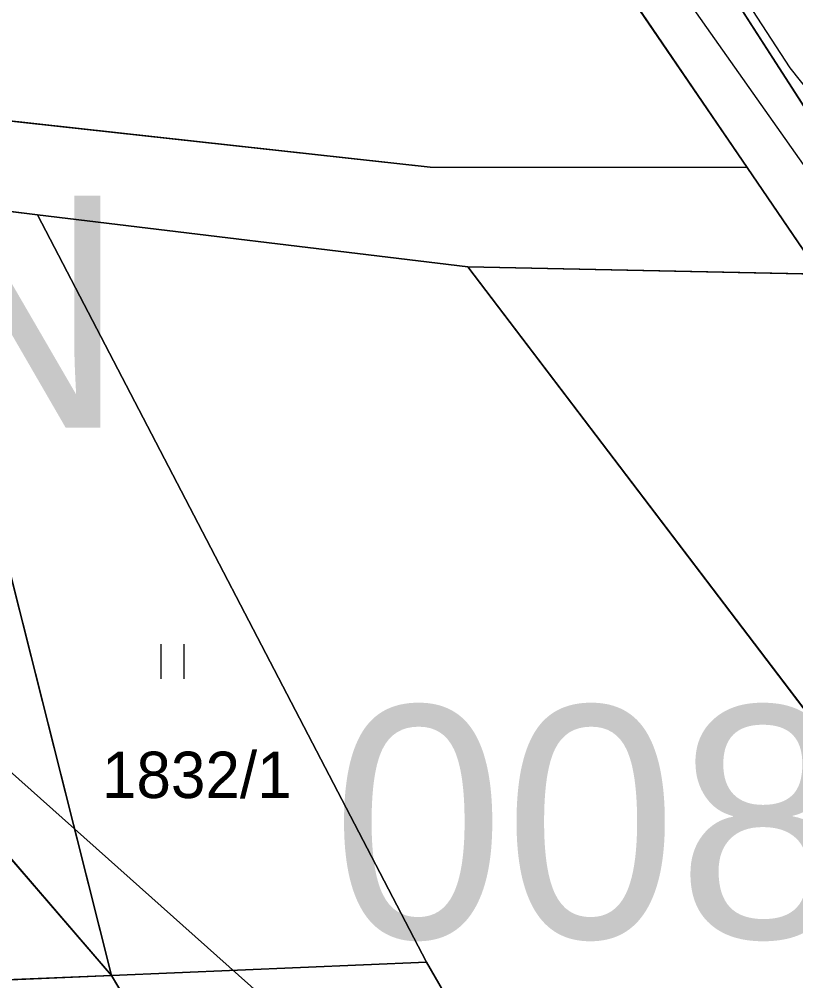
# Model space of a CAD drawing. Extents: x -706130 to -698555, y -971544 to -967260.
# Drawn here: x -703533.1 to -703499.63, y -970544.23 to -970502.76 of the extents above; entities that cross this region are included whole.
import ezdxf

# ---------------------------------------------------------------- set-up
doc = ezdxf.new("R2010")
doc.units = 0
for name, color, linetype in [('Docházková izochrona - VLAK N', 7, 'Continuous'), ('Hranice intravilán', 7, 'Continuous'), ('KN_Hranice_parcel', 7, 'Continuous'), ('KN_Parcelni cisla', 7, 'Continuous'), ('KN_Polygon parcely', 7, 'Continuous'), ('KN_POZEMKY_14_OSTATNI PLOCHA', 7, 'Continuous'), ('KN_POZEMKY_2_ORNA PUDA', 7, 'Continuous'), ('KN_POZEMKY_5_ZAHRADA', 7, 'Continuous'), ('KN_POZEMKY_7_TTP', 7, 'Continuous'), ('KN_VYUZITI_17_ostatni plocha_ostatni komunikace', 7, 'Continuous'), ('KN_Značky kultur', 7, 'Continuous'), ('Komunikace mistni obsluzne - osy S', 7, 'Continuous'), ('Plochy N_P ŠRAFY', 7, 'Continuous'), ('Plochy smíšené nezastavěného území všeobecné S', 7, 'Continuous'), ('Plochy smíšené obytné venkovské N', 7, 'Continuous'), ('Plochy smíšené obytné venkovské S', 7, 'Continuous'), ('Plochy verejnych prostranstvi - komunikace ostatni S', 7, 'Continuous'), ('Plochy zeleně sídelní ostatní S', 7, 'Continuous'), ('Plochy zemědělské všeobecné CELEK S', 7, 'Continuous'), ('Plochy zmen_ zastavitelne plochy', 7, 'Continuous'), ('Plochy zmen_ zastavitelne plochy_ZAKL', 7, 'Continuous'), ('Regulační bloky v krajině S', 7, 'Continuous'), ('Regulační bloky zastavitelné N', 7, 'Continuous'), ('Regulační bloky zastavěné S', 7, 'Continuous'), ('Regulační bloky_číslo S NEZAPINAT', 7, 'Continuous'), ('Regulační kódy v krajině S', 7, 'Continuous'), ('Trasy turistické N', 7, 'Continuous'), ('Vodovodní řady - rozváděcí S', 7, 'Continuous'), ('VÝŠKOPIS_vrstevnice hlavní', 7, 'Continuous'), ('Zastavene uzemi N', 7, 'Continuous'), ('Zastavene uzemi plochy N', 7, 'Continuous'), ('Zábory hodnocené - plochy', 7, 'Continuous')]:
    doc.layers.add(name, color=color, linetype=linetype)

msp = doc.modelspace()

# ---------------------------------------------------------------- linework, layer by layer
at = {"layer": 'Docházková izochrona - VLAK N'}
msp.add_circle((-704165.451, -969778.767), 800, dxfattribs=at)
at = {"layer": 'Hranice intravilán'}
msp.add_lwpolyline([(-703671.68, -970421.04), (-703635.34, -970415.7), (-703598.92, -970415.38), (-703584.57, -970401.94), (-703581.752, -970399.103), (-703575.44, -970405.35), (-703572.42, -970408.81), (-703561.53, -970421.29), (-703561.53, -970421.29), (-703545.45, -970434.87), (-703539.12, -970446.53), (-703530.1, -970456.69), (-703525.04, -970463.09), (-703515.47, -970480.09), (-703510.1, -970487.3), (-703506.19, -970495.76), (-703497.27, -970509.64), (-703493.77, -970514.19), (-703498.59, -970513.76), (-703513.76, -970513.44), (-703532.31, -970511.19), (-703515.55, -970543.43), (-703529.12, -970544), (-703506.01, -970582.94)], dxfattribs=at)
at = {"layer": 'KN_Hranice_parcel'}
for p, q in [((-703506.19, -970495.76), (-703497.27, -970509.64)), ((-703529.12, -970544), (-703562.08, -970505.76)), ((-703498.59, -970513.76), (-703501.72, -970509.16)), ((-703532.31, -970511.19), (-703513.76, -970513.44)), ((-703532.31, -970511.19), (-703515.55, -970543.43)), ((-703513.76, -970513.44), (-703498.59, -970513.76)), ((-703515.55, -970543.43), (-703529.12, -970544)), ((-703506.01, -970582.94), (-703529.12, -970544))]:
    msp.add_line(p, q, dxfattribs=at)
for points in [[(-703501.72, -970509.16), (-703509.89, -970497.16), (-703513.69, -970488.66), (-703518.5, -970481.76), (-703528.15, -970465.22), (-703542.22, -970449.4), (-703548.45, -970436.56), (-703556.14, -970431.12)], [(-703501.72, -970509.16), (-703515.39, -970509.14), (-703545.23, -970505.86), (-703562.08, -970505.76)], [(-703529.12, -970544), (-703537.56, -970510.55), (-703532.31, -970511.19)], [(-703472.27, -970577.26), (-703488.5, -970546.68), (-703513.76, -970513.44)], [(-703472.27, -970577.26), (-703500.79, -970568.99), (-703515.55, -970543.43)], [(-703601.48, -970571.41), (-703606.09, -970547.29), (-703529.12, -970544)]]:
    msp.add_lwpolyline(points, dxfattribs=at)
at = {"layer": 'KN_Polygon parcely'}
for points in [[(-703416.95, -970645.24), (-703428.02, -970606.74), (-703428.84, -970604.59), (-703432.78, -970597.04), (-703442.73, -970579.48), (-703443.67, -970577.78), (-703453.97, -970560.23), (-703462.43, -970547.72), (-703470.1, -970537.81), (-703493.77, -970514.19), (-703497.27, -970509.64), (-703506.19, -970495.76), (-703510.1, -970487.3), (-703515.47, -970480.09), (-703525.04, -970463.09), (-703530.1, -970456.69), (-703539.12, -970446.53), (-703545.12, -970435.39), (-703545.45, -970434.87), (-703561.53, -970421.29), (-703572.42, -970408.81), (-703575.44, -970405.35), (-703593.78, -970387.2)], [(-703596.35, -970390.14), (-703584.57, -970401.94), (-703581.81, -970404.7), (-703561.99, -970426.7), (-703559.69, -970428.44), (-703556.14, -970431.12), (-703548.45, -970436.56), (-703542.22, -970449.4), (-703528.15, -970465.22), (-703518.5, -970481.76), (-703513.69, -970488.66), (-703509.89, -970497.16), (-703501.72, -970509.16), (-703498.59, -970513.76), (-703495.19, -970518.75), (-703473.58, -970540.46), (-703466.01, -970550.3), (-703457.52, -970562.14), (-703435.9, -970600.45), (-703433.43, -970606.34), (-703419.9, -970645.98)], [(-703799.64, -970587.13), (-703756.58, -970581.51), (-703724.97, -970578.83), (-703705.45, -970575.79), (-703692.56, -970574.52), (-703615.96, -970571.04), (-703601.48, -970571.41), (-703606.09, -970547.29), (-703529.12, -970544), (-703562.08, -970505.76), (-703601.59, -970446.31), (-703650.49, -970452.38), (-703705.99, -970461.1), (-703719.74, -970461.45), (-703751.78, -970468.09), (-703817.03, -970478.47)]]:
    msp.add_lwpolyline(points, dxfattribs=at)
for points in [[(-703563.5, -970439.38), (-703571.35, -970445.49), (-703589.39, -970444.8), (-703601.59, -970446.31), (-703562.08, -970505.76), (-703545.23, -970505.86), (-703515.39, -970509.14), (-703501.72, -970509.16), (-703509.89, -970497.16), (-703513.69, -970488.66), (-703518.5, -970481.76), (-703528.15, -970465.22), (-703542.22, -970449.4), (-703548.45, -970436.56), (-703556.14, -970431.12)], [(-703506.19, -970495.76), (-703497.27, -970509.64), (-703486.67, -970511.37), (-703477.81, -970512.87), (-703491.58, -970504.61), (-703496.94, -970502.35), (-703505.55, -970496.22)], [(-703537.56, -970510.55), (-703532.31, -970511.19), (-703513.76, -970513.44), (-703498.59, -970513.76), (-703501.72, -970509.16), (-703515.39, -970509.14), (-703545.23, -970505.86), (-703562.08, -970505.76), (-703529.12, -970544)], [(-703529.12, -970544), (-703515.55, -970543.43), (-703532.31, -970511.19), (-703537.56, -970510.55)], [(-703488.5, -970546.68), (-703513.76, -970513.44), (-703532.31, -970511.19), (-703515.55, -970543.43), (-703500.79, -970568.99), (-703472.27, -970577.26)], [(-703473.58, -970540.46), (-703495.19, -970518.75), (-703498.59, -970513.76), (-703513.76, -970513.44), (-703488.5, -970546.68), (-703472.27, -970577.26), (-703465, -970593.5), (-703435.9, -970600.45), (-703457.52, -970562.14), (-703466.01, -970550.3)], [(-703472.27, -970577.26), (-703500.79, -970568.99), (-703515.55, -970543.43), (-703529.12, -970544), (-703506.01, -970582.94), (-703490.51, -970587.15), (-703483.82, -970588.95), (-703465, -970593.5)], [(-703529.12, -970544), (-703606.09, -970547.29), (-703601.48, -970571.41), (-703561.55, -970572.22), (-703534.31, -970579.01), (-703506.01, -970582.94)]]:
    msp.add_lwpolyline(points, close=True, dxfattribs=at)
at = {"layer": 'KN_POZEMKY_14_OSTATNI PLOCHA'}
for p, q in [((-703506.19, -970495.76), (-703497.27, -970509.64)), ((-703501.72, -970509.16), (-703509.89, -970497.16)), ((-703498.59, -970513.76), (-703501.72, -970509.16))]:
    msp.add_line(p, q, dxfattribs=at)
at = {"layer": 'KN_POZEMKY_2_ORNA PUDA'}
for p, q in [((-703562.08, -970505.76), (-703529.12, -970544)), ((-703529.12, -970544), (-703606.09, -970547.29)), ((-703606.09, -970547.29), (-703529.12, -970544)), ((-703529.12, -970544), (-703506.01, -970582.94))]:
    msp.add_line(p, q, dxfattribs=at)
at = {"layer": 'KN_POZEMKY_5_ZAHRADA'}
for p, q in [((-703509.89, -970497.16), (-703501.72, -970509.16)), ((-703515.39, -970509.14), (-703545.23, -970505.86)), ((-703501.72, -970509.16), (-703515.39, -970509.14)), ((-703515.55, -970543.43), (-703532.31, -970511.19)), ((-703532.31, -970511.19), (-703513.76, -970513.44)), ((-703513.76, -970513.44), (-703488.5, -970546.68)), ((-703529.12, -970544), (-703515.55, -970543.43)), ((-703515.55, -970543.43), (-703500.79, -970568.99)), ((-703500.79, -970568.99), (-703515.55, -970543.43)), ((-703506.01, -970582.94), (-703529.12, -970544))]:
    msp.add_line(p, q, dxfattribs=at)
at = {"layer": 'KN_POZEMKY_7_TTP'}
for p, q in [((-703497.27, -970509.64), (-703506.19, -970495.76)), ((-703529.12, -970544), (-703562.08, -970505.76)), ((-703545.23, -970505.86), (-703515.39, -970509.14)), ((-703515.39, -970509.14), (-703501.72, -970509.16)), ((-703501.72, -970509.16), (-703498.59, -970513.76)), ((-703532.31, -970511.19), (-703537.56, -970510.55)), ((-703537.56, -970510.55), (-703529.12, -970544)), ((-703537.56, -970510.55), (-703532.31, -970511.19)), ((-703529.12, -970544), (-703537.56, -970510.55)), ((-703513.76, -970513.44), (-703532.31, -970511.19)), ((-703532.31, -970511.19), (-703515.55, -970543.43)), ((-703488.5, -970546.68), (-703513.76, -970513.44)), ((-703513.76, -970513.44), (-703498.59, -970513.76)), ((-703498.59, -970513.76), (-703513.76, -970513.44)), ((-703515.55, -970543.43), (-703529.12, -970544))]:
    msp.add_line(p, q, dxfattribs=at)
at = {"layer": 'KN_VYUZITI_17_ostatni plocha_ostatni komunikace'}
for p, q in [((-703506.19, -970495.76), (-703497.27, -970509.64)), ((-703501.72, -970509.16), (-703509.89, -970497.16)), ((-703498.59, -970513.76), (-703501.72, -970509.16))]:
    msp.add_line(p, q, dxfattribs=at)
at = {"layer": 'KN_Značky kultur'}
for p, q in [((-703526.991, -970531.21), (-703526.991, -970529.71)), ((-703525.99, -970531.21), (-703525.99, -970529.71))]:
    msp.add_line(p, q, dxfattribs=at)
at = {"layer": 'Komunikace mistni obsluzne - osy S'}
msp.add_lwpolyline([(-703799.428, -970313.344), (-703772.67, -970319.119), (-703743.027, -970323.757), (-703708.137, -970333.12), (-703680.068, -970339.508), (-703649.725, -970350.621), (-703637.833, -970358.584), (-703617.917, -970371.863), (-703601.041, -970383.676), (-703594.395, -970389.101), (-703577.781, -970405.465), (-703560.38, -970424.891), (-703546.214, -970436.092), (-703539.83, -970448.867), (-703526.801, -970463.743), (-703512.023, -970487.895), (-703508.088, -970496.558), (-703493.66, -970517.034), (-703472.761, -970538.298), (-703457.371, -970558.511), (-703445.042, -970579.512), (-703433.936, -970599.551), (-703430.788, -970606.026), (-703418.218, -970645.464)], dxfattribs=at)
at = {"layer": 'Plochy N_P ŠRAFY'}
msp.add_line((-703506.19, -970495.76), (-703497.27, -970509.64), dxfattribs=at)
for points in [[(-703501.72, -970509.16), (-703509.89, -970497.16), (-703513.69, -970488.66), (-703518.5, -970481.76)], [(-703545.23, -970505.86), (-703515.39, -970509.14), (-703501.72, -970509.16)]]:
    msp.add_lwpolyline(points, dxfattribs=at)
at = {"layer": 'Plochy smíšené nezastavěného území všeobecné S'}
for p, q in [((-703562.08, -970505.76), (-703529.12, -970544)), ((-703498.59, -970513.76), (-703501.72, -970509.16)), ((-703529.12, -970544), (-703537.56, -970510.55)), ((-703537.56, -970510.55), (-703532.31, -970511.19)), ((-703532.31, -970511.19), (-703513.76, -970513.44)), ((-703513.76, -970513.44), (-703498.59, -970513.76))]:
    msp.add_line(p, q, dxfattribs=at)
msp.add_lwpolyline([(-703501.72, -970509.16), (-703515.39, -970509.14), (-703545.23, -970505.86)], dxfattribs=at)
at = {"layer": 'Plochy smíšené obytné venkovské N'}
msp.add_line((-703506.19, -970495.76), (-703497.27, -970509.64), dxfattribs=at)
for points in [[(-703501.72, -970509.16), (-703509.89, -970497.16), (-703513.69, -970488.66), (-703518.5, -970481.76)], [(-703545.23, -970505.86), (-703515.39, -970509.14), (-703501.72, -970509.16)]]:
    msp.add_lwpolyline(points, dxfattribs=at)
at = {"layer": 'Plochy smíšené obytné venkovské S'}
for p, q in [((-703532.31, -970511.19), (-703537.56, -970510.55)), ((-703537.56, -970510.55), (-703529.12, -970544)), ((-703513.76, -970513.44), (-703532.31, -970511.19)), ((-703529.12, -970544), (-703506.01, -970582.94))]:
    msp.add_line(p, q, dxfattribs=at)
msp.add_lwpolyline([(-703472.27, -970577.26), (-703488.5, -970546.68), (-703513.76, -970513.44)], dxfattribs=at)
at = {"layer": 'Plochy verejnych prostranstvi - komunikace ostatni S'}
for points in [[(-703636.11, -970363.08), (-703623.01, -970370.91), (-703622.48, -970371.21), (-703611.55, -970379.16), (-703596.35, -970390.14), (-703584.57, -970401.94), (-703581.81, -970404.7), (-703561.99, -970426.7), (-703559.69, -970428.44), (-703556.14, -970431.12), (-703548.45, -970436.56), (-703542.22, -970449.4), (-703528.15, -970465.22), (-703518.5, -970481.76), (-703513.69, -970488.66), (-703509.89, -970497.16), (-703501.72, -970509.16), (-703498.59, -970513.76), (-703495.19, -970518.75), (-703473.58, -970540.46), (-703466.01, -970550.3), (-703457.52, -970562.14), (-703435.9, -970600.45)], [(-703416.95, -970645.24), (-703428.02, -970606.74), (-703428.84, -970604.59), (-703432.78, -970597.04), (-703442.73, -970579.48), (-703443.67, -970577.78), (-703453.97, -970560.23), (-703462.43, -970547.72), (-703470.1, -970537.81), (-703493.77, -970514.19), (-703497.27, -970509.64), (-703506.19, -970495.76), (-703510.1, -970487.3), (-703515.47, -970480.09), (-703525.04, -970463.09), (-703530.1, -970456.69), (-703539.12, -970446.53), (-703545.12, -970435.39), (-703545.45, -970434.87), (-703561.53, -970421.29), (-703572.42, -970408.81), (-703575.44, -970405.35), (-703593.78, -970387.2)]]:
    msp.add_lwpolyline(points, dxfattribs=at)
at = {"layer": 'Plochy zeleně sídelní ostatní S'}
for p, q in [((-703513.76, -970513.44), (-703488.5, -970546.68)), ((-703498.59, -970513.76), (-703513.76, -970513.44))]:
    msp.add_line(p, q, dxfattribs=at)
at = {"layer": 'Plochy zemědělské všeobecné CELEK S'}
for p, q in [((-703529.12, -970544), (-703562.08, -970505.76)), ((-703506.01, -970582.94), (-703529.12, -970544))]:
    msp.add_line(p, q, dxfattribs=at)
at = {"layer": 'Plochy zmen_ zastavitelne plochy'}
msp.add_lwpolyline([(-703542.22, -970449.4), (-703548.45, -970436.56), (-703556.14, -970431.12), (-703563.5, -970439.38), (-703571.35, -970445.49), (-703589.39, -970444.8), (-703601.59, -970446.31), (-703562.08, -970505.76), (-703545.23, -970505.86), (-703515.39, -970509.14), (-703501.72, -970509.16), (-703509.89, -970497.16), (-703513.69, -970488.66), (-703518.5, -970481.76), (-703528.15, -970465.22)], close=True, dxfattribs=at)
msp.add_lwpolyline([(-703506.19, -970495.76), (-703497.27, -970509.64), (-703486.67, -970511.37), (-703477.81, -970512.87), (-703467.36, -970514.61), (-703466.65, -970511.21), (-703458.01, -970469.87)], dxfattribs=at)
at = {"layer": 'Plochy zmen_ zastavitelne plochy_ZAKL'}
msp.add_lwpolyline([(-703542.22, -970449.4), (-703548.45, -970436.56), (-703556.14, -970431.12), (-703563.5, -970439.38), (-703571.35, -970445.49), (-703589.39, -970444.8), (-703601.59, -970446.31), (-703562.08, -970505.76), (-703545.23, -970505.86), (-703515.39, -970509.14), (-703501.72, -970509.16), (-703509.89, -970497.16), (-703513.69, -970488.66), (-703518.5, -970481.76), (-703528.15, -970465.22)], close=True, dxfattribs=at)
msp.add_lwpolyline([(-703506.19, -970495.76), (-703497.27, -970509.64), (-703486.67, -970511.37), (-703477.81, -970512.87), (-703467.36, -970514.61), (-703466.65, -970511.21), (-703458.01, -970469.87)], dxfattribs=at)
at = {"layer": 'Regulační bloky v krajině S'}
for p, q in [((-703562.08, -970505.76), (-703529.12, -970544)), ((-703529.12, -970544), (-703562.08, -970505.76)), ((-703501.72, -970509.16), (-703515.39, -970509.14)), ((-703498.59, -970513.76), (-703501.72, -970509.16)), ((-703529.12, -970544), (-703537.56, -970510.55)), ((-703537.56, -970510.55), (-703532.31, -970511.19)), ((-703532.31, -970511.19), (-703513.76, -970513.44)), ((-703513.76, -970513.44), (-703498.59, -970513.76)), ((-703513.76, -970513.44), (-703488.5, -970546.68)), ((-703498.59, -970513.76), (-703513.76, -970513.44)), ((-703506.01, -970582.94), (-703529.12, -970544))]:
    msp.add_line(p, q, dxfattribs=at)
msp.add_lwpolyline([(-703515.39, -970509.14), (-703545.23, -970505.86), (-703562.08, -970505.76)], dxfattribs=at)
at = {"layer": 'Regulační bloky zastavitelné N'}
msp.add_lwpolyline([(-703542.22, -970449.4), (-703548.45, -970436.56), (-703556.14, -970431.12), (-703563.5, -970439.38), (-703571.35, -970445.49), (-703589.39, -970444.8), (-703601.59, -970446.31), (-703562.08, -970505.76), (-703545.23, -970505.86), (-703515.39, -970509.14), (-703501.72, -970509.16), (-703509.89, -970497.16), (-703513.69, -970488.66), (-703518.5, -970481.76), (-703528.15, -970465.22)], close=True, dxfattribs=at)
msp.add_lwpolyline([(-703506.19, -970495.76), (-703497.27, -970509.64), (-703486.67, -970511.37), (-703477.81, -970512.87), (-703467.36, -970514.61), (-703466.65, -970511.21), (-703458.01, -970469.87)], dxfattribs=at)
at = {"layer": 'Regulační bloky zastavěné S'}
for p, q in [((-703532.31, -970511.19), (-703537.56, -970510.55)), ((-703537.56, -970510.55), (-703529.12, -970544)), ((-703513.76, -970513.44), (-703532.31, -970511.19)), ((-703529.12, -970544), (-703506.01, -970582.94))]:
    msp.add_line(p, q, dxfattribs=at)
for points in [[(-703636.11, -970363.08), (-703623.01, -970370.91), (-703622.48, -970371.21), (-703611.55, -970379.16), (-703596.35, -970390.14), (-703584.57, -970401.94), (-703581.81, -970404.7), (-703561.99, -970426.7), (-703559.69, -970428.44), (-703556.14, -970431.12), (-703548.45, -970436.56), (-703542.22, -970449.4), (-703528.15, -970465.22), (-703518.5, -970481.76), (-703513.69, -970488.66), (-703509.89, -970497.16), (-703501.72, -970509.16), (-703498.59, -970513.76), (-703495.19, -970518.75), (-703473.58, -970540.46), (-703466.01, -970550.3), (-703457.52, -970562.14), (-703435.9, -970600.45)], [(-703432.78, -970597.04), (-703442.73, -970579.48), (-703443.67, -970577.78), (-703453.97, -970560.23), (-703462.43, -970547.72), (-703470.1, -970537.81), (-703493.77, -970514.19), (-703497.27, -970509.64), (-703506.19, -970495.76), (-703510.1, -970487.3), (-703515.47, -970480.09), (-703525.04, -970463.09), (-703530.1, -970456.69), (-703539.12, -970446.53), (-703545.12, -970435.39), (-703545.45, -970434.87), (-703561.53, -970421.29), (-703572.42, -970408.81), (-703575.44, -970405.35), (-703593.78, -970387.2)], [(-703472.27, -970577.26), (-703488.5, -970546.68), (-703513.76, -970513.44)]]:
    msp.add_lwpolyline(points, dxfattribs=at)
at = {"layer": 'Trasy turistické N'}
msp.add_lwpolyline([(-703639.36, -970354.95), (-703605.17, -970378.02), (-703599.73, -970382.19), (-703593.78, -970387.2), (-703575.44, -970405.35), (-703561.53, -970421.29), (-703545.45, -970434.87), (-703539.12, -970446.53), (-703530.1, -970456.69), (-703525.04, -970463.09), (-703515.47, -970480.09), (-703510.1, -970487.3), (-703506.19, -970495.76), (-703497.27, -970509.64), (-703493.77, -970514.19), (-703470.1, -970537.81), (-703462.43, -970547.72), (-703453.97, -970560.23), (-703443.67, -970577.78), (-703432.78, -970597.04), (-703428.84, -970604.59), (-703428.02, -970606.74), (-703416.95, -970645.24)], dxfattribs=at)
at = {"layer": 'Vodovodní řady - rozváděcí S'}
msp.add_lwpolyline([(-703414.392, -970657.693), (-703429.867, -970607.822), (-703442.266, -970580.55), (-703453.418, -970563.041), (-703463.4, -970548.877), (-703475.5, -970533.543), (-703488.102, -970519.658), (-703499.868, -970504.849), (-703513.523, -970483.871), (-703531.459, -970457.7), (-703535.385, -970452.279), (-703550.662, -970437.263), (-703601.286, -970390.979), (-703638.654, -970361.134), (-703658.242, -970351.978), (-703680.412, -970345.708), (-703705.115, -970338.641), (-703778.014, -970321.904)], dxfattribs=at)
at = {"layer": 'VÝŠKOPIS_vrstevnice hlavní'}
msp.add_lwpolyline([(-703454.843, -970623.488), (-703465.543, -970607.509), (-703471.678, -970599.52), (-703495.647, -970572.412), (-703522.184, -970545.304), (-703540.731, -970528.755), (-703567.125, -970508.781), (-703583.104, -970498.223), (-703603.078, -970488.093), (-703623.338, -970480.96), (-703637.89, -970479.105), (-703650.73, -970478.82), (-703666.139, -970482.957), (-703682.545, -970490.804), (-703700.094, -970501.362), (-703706.942, -970503.93), (-703714.361, -970505.642), (-703723.778, -970505.785), (-703733.765, -970504.358), (-703759.731, -970496.511), (-703772, -970494.514), (-703792.545, -970495.084)], dxfattribs=at)
at = {"layer": 'Zastavene uzemi N'}
msp.add_lwpolyline([(-703671.68, -970421.04), (-703635.34, -970415.7), (-703634.18, -970419.42), (-703597.37, -970419.27), (-703581.81, -970404.7), (-703561.99, -970426.7), (-703559.69, -970428.44), (-703556.14, -970431.12), (-703548.45, -970436.56), (-703542.22, -970449.4), (-703528.15, -970465.22), (-703518.5, -970481.76), (-703513.69, -970488.66), (-703509.89, -970497.16), (-703501.72, -970509.16), (-703498.59, -970513.76), (-703513.76, -970513.44), (-703532.31, -970511.19), (-703537.56, -970510.55), (-703529.12, -970544), (-703506.01, -970582.94), (-703496.74, -970590.39), (-703433.43, -970606.34), (-703419.9, -970645.98)], dxfattribs=at)
at = {"layer": 'Zastavene uzemi plochy N'}
msp.add_lwpolyline([(-703671.68, -970421.04), (-703635.34, -970415.7), (-703634.18, -970419.42), (-703597.37, -970419.27), (-703581.81, -970404.7), (-703561.99, -970426.7), (-703559.69, -970428.44), (-703556.14, -970431.12), (-703548.45, -970436.56), (-703542.22, -970449.4), (-703528.15, -970465.22), (-703518.5, -970481.76), (-703513.69, -970488.66), (-703509.89, -970497.16), (-703501.72, -970509.16), (-703498.59, -970513.76), (-703513.76, -970513.44), (-703532.31, -970511.19), (-703537.56, -970510.55), (-703529.12, -970544), (-703506.01, -970582.94), (-703496.74, -970590.39), (-703433.43, -970606.34), (-703419.9, -970645.98)], dxfattribs=at)
at = {"layer": 'Zábory hodnocené - plochy'}
msp.add_lwpolyline([(-703542.22, -970449.4), (-703548.45, -970436.56), (-703556.14, -970431.12), (-703563.5, -970439.38), (-703571.35, -970445.49), (-703589.39, -970444.8), (-703601.59, -970446.31), (-703562.08, -970505.76), (-703545.23, -970505.86), (-703515.39, -970509.14), (-703501.72, -970509.16), (-703509.89, -970497.16), (-703513.69, -970488.66), (-703518.5, -970481.76), (-703528.15, -970465.22)], close=True, dxfattribs=at)
msp.add_lwpolyline([(-703506.19, -970495.76), (-703497.27, -970509.64), (-703486.67, -970511.37), (-703477.81, -970512.87), (-703467.36, -970514.61), (-703466.65, -970511.21), (-703458.01, -970469.87)], dxfattribs=at)

# ---------------------------------------------------------------- texts
at = {"layer": 'KN_Parcelni cisla'}
msp.add_text('1832/1', height=2, dxfattribs=at).set_placement((-703529.54, -970536.35))
at = {"layer": 'Regulační bloky_číslo S NEZAPINAT'}
msp.add_text('008', height=10, dxfattribs=at).set_placement((-703519.625, -970542.386))
at = {"layer": 'Regulační kódy v krajině S'}
msp.add_text('MN', height=10, dxfattribs=at).set_placement((-703549.311, -970520.37))

doc.saveas('drawing.dxf')
